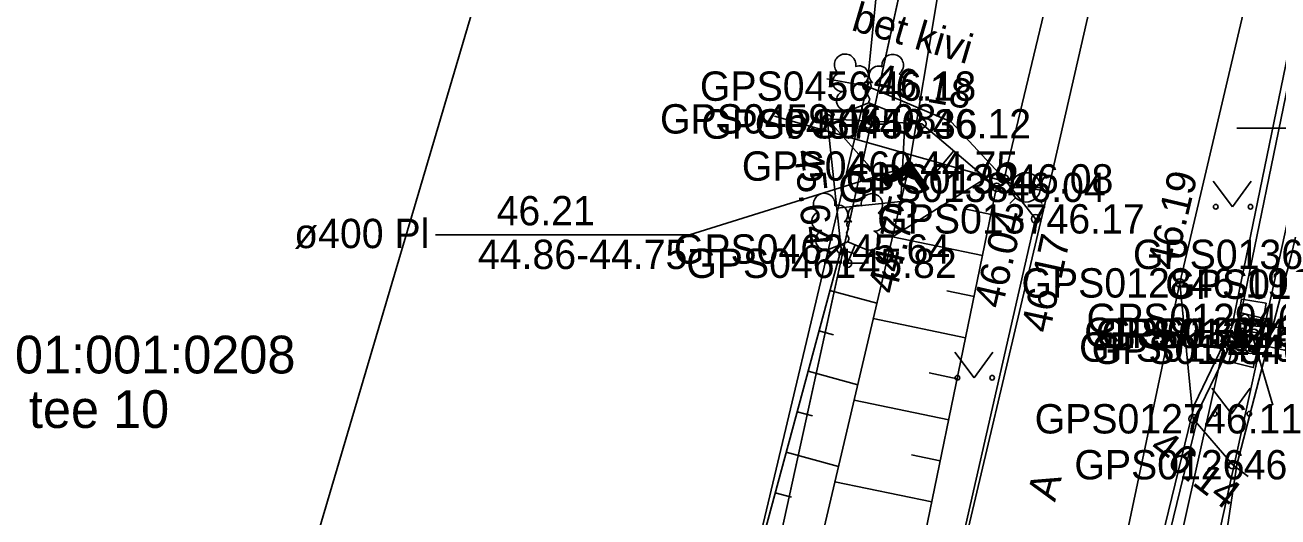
# Model space of a CAD drawing. Extents: x 551623 to 559850, y 6561220 to 6567135.
# Drawn here: x 557169.09 to 557198.98, y 6565440.72 to 6565452.46 of the extents above; entities that cross this region are included whole.
import ezdxf

# ---------------------------------------------------------------- set-up
doc = ezdxf.new("R2010")
doc.units = 0
for name, color, linetype in [('ELRAJATISMP', 7, 'Continuous'), ('HALJASTUS', 7, 'Continuous'), ('Hoone Elu- või ühiskondlik hoone', 7, 'Continuous'), ('KORGUS-EH2000', 7, 'Continuous'), ('MOOTKORG-EH2000', 7, 'Continuous'), ('MOOTMPUNKT', 7, 'Continuous'), ('MOOTNR', 7, 'Continuous'), ('MOOTPIIR', 7, 'Continuous'), ('MPKAABEL', 7, 'Continuous'), ('PIIR', 7, 'Continuous'), ('PUU', 7, 'Continuous'), ('RELJEEF', 7, 'Continuous'), ('TEE', 7, 'Continuous'), ('TRUUP', 7, 'Continuous'), ('VKAEV', 7, 'Continuous'), ('VORK', 7, 'Continuous'), ('VTRASS', 7, 'Continuous')]:
    doc.layers.add(name, color=color, linetype=linetype)

msp = doc.modelspace()

# ---------------------------------------------------------------- linework, layer by layer
at = {"layer": 'ELRAJATISMP'}
for p, q in [((557198.571, 6565445.095), (557197.983, 6565445.198)), ((557198.617, 6565445.363), (557198.029, 6565445.465)), ((557198.569, 6565444.996), (557197.99, 6565445.141)), ((557198.503, 6565444.733), (557197.924, 6565444.878))]:
    msp.add_line(p, q, dxfattribs=at)
for points in [[(557198.696, 6565445.818), (557198.492, 6565444.641), (557197.904, 6565444.743), (557198.108, 6565445.92)], [(557198.682, 6565445.444), (557198.391, 6565444.285), (557197.812, 6565444.43), (557198.103, 6565445.589)]]:
    msp.add_lwpolyline(points, close=True, dxfattribs=at)
at = {"layer": 'HALJASTUS'}
for p, q in [((557197.433, 6565448.728), (557197.896, 6565448.122)), ((557197.896, 6565448.122), (557198.342, 6565448.728)), ((557191.27, 6565444.65), (557191.733, 6565444.043)), ((557191.733, 6565444.043), (557192.179, 6565444.65)), ((557197.405, 6565443.79), (557197.868, 6565443.184)), ((557197.868, 6565443.184), (557198.314, 6565443.79))]:
    msp.add_line(p, q, dxfattribs=at)
for centre in [(557197.495, 6565448.122), (557198.324, 6565448.122), (557191.332, 6565444.043), (557192.161, 6565444.043), (557197.467, 6565443.184), (557198.296, 6565443.184)]:
    msp.add_circle(centre, 0.055, dxfattribs=at)
at = {"layer": 'Hoone Elu- või ühiskondlik hoone'}
msp.add_lwpolyline([(557169.485, 6565461.44), (557181.283, 6565457.947), (557174.835, 6565436.12), (557165.774, 6565438.797), (557166.887, 6565442.565), (557164.138, 6565443.377), (557165.267, 6565447.19), (557162.958, 6565447.873), (557166.449, 6565459.668), (557168.758, 6565458.985)], close=True, dxfattribs=at)
at = {"layer": 'KORGUS-EH2000'}
for centre in [(557189.178, 6565450.999), (557190.179, 6565449.092), (557192.268, 6565448.585), (557193.198, 6565447.833), (557188.556, 6565447.112), (557196.64, 6565446.305), (557197.902, 6565441.967)]:
    msp.add_circle(centre, 0.1, dxfattribs=at)
at = {"layer": 'MOOTMPUNKT'}
for centre in [(557189.178, 6565450.999), (557188.227, 6565450.218), (557189.21, 6565450.094), (557190.487, 6565450.1), (557190.179, 6565449.092), (557192.45, 6565448.786), (557192.268, 6565448.585), (557193.198, 6565447.833), (557188.556, 6565447.112), (557188.713, 6565446.773), (557196.64, 6565446.305), (557198.193, 6565445.459), (557198.135, 6565445.127), (557198.407, 6565445.101), (557198.409, 6565445.1), (557198.085, 6565444.774), (557198.314, 6565444.721), (557196.955, 6565443.063), (557197.902, 6565441.967)]:
    msp.add_circle(centre, 0.1, dxfattribs=at)
at = {"layer": 'MOOTPIIR'}
for points in [[(557206.461, 6565532.662), (557200.371, 6565502.865), (557198.257, 6565496.503), (557198.527, 6565494.563), (557197.535, 6565491.882), (557197.192, 6565489.109), (557190.52, 6565457.741), (557189.51, 6565454.355), (557189.178, 6565450.999), (557186.054, 6565437.844), (557182.027, 6565421.963), (557176.965, 6565404.502), (557174.658, 6565402.777), (557172.358, 6565402.388), (557169.574, 6565409.389), (557164.138, 6565420.011), (557156.569, 6565429.679), (557153.355, 6565433.79), (557146.523, 6565441.51), (557133.478, 6565450.891), (557123.745, 6565457.887), (557086.02, 6565487.88)], [(557182.939, 6565377.409), (557185.371, 6565384.3), (557196.622, 6565435.542), (557197.292, 6565437.27), (557198.002, 6565441.967), (557199.3, 6565446.986), (557201.52, 6565456.684), (557205.185, 6565472.436), (557206.987, 6565480.387), (557208.776, 6565484.472), (557209.147, 6565489.358), (557209.384, 6565490.759), (557213.167, 6565507.851), (557216.043, 6565507.251)]]:
    msp.add_lwpolyline(points, dxfattribs=at)
at = {"layer": 'MPKAABEL'}
for q in [(557201.538, 6565445.103), (557198.854, 6565443.39)]:
    msp.add_line((557198.3, 6565445.28), q, dxfattribs=at)
for points in [[(557198.247, 6565444.937), (557198.026, 6565445.211), (557200.646, 6565457.974), (557202.187, 6565465.558), (557206.707, 6565485.587), (557208.094, 6565491.333), (557212.527, 6565511.307), (557212.975, 6565512.207), (557214.075, 6565512.831), (557223.402, 6565514.946), (557231.912, 6565517.512), (557233.82, 6565516.863), (557240.773, 6565507.524), (557243.524, 6565503.788), (557256.865, 6565492.634), (557271.634, 6565479.033), (557281.075, 6565471.471), (557281.472, 6565470.847), (557281.148, 6565470.321), (557276.757, 6565463.94), (557276.667, 6565463.102)], [(557170.286, 6565353.987), (557170.895, 6565354.278), (557171.7, 6565358.262), (557172.88, 6565364.131), (557174.587, 6565372.842), (557175.416, 6565373.96), (557181.804, 6565378.489), (557182.661, 6565380.047), (557182.992, 6565382.134), (557185.238, 6565391.885), (557192.385, 6565424.324), (557195.214, 6565436.126), (557196.988, 6565443.405), (557197.882, 6565445.259), (557200.334, 6565457.197), (557200.884, 6565457.447)], [(557167.475, 6565305.366), (557175.635, 6565345.62), (557181.795, 6565374.716), (557188.792, 6565405.005), (557195.571, 6565435.345), (557197.823, 6565445.423), (557198.3, 6565445.28)], [(557182.806, 6565379.998), (557183.139, 6565382.106), (557185.384, 6565391.852), (557192.531, 6565424.29), (557195.36, 6565436.091), (557197.13, 6565443.354), (557197.845, 6565444.836), (557198.247, 6565444.937)]]:
    msp.add_lwpolyline(points, dxfattribs=at)
at = {"layer": 'PIIR'}
for points in [[(557169.97, 6565369.7), (557178.6, 6565401.44), (557191.37, 6565459.67), (557200.72, 6565502.33), (557207.99, 6565535.49), (557196.11, 6565551.01), (557181.52, 6565590.04), (557157.5, 6565654.27), (557143.03, 6565692.36), (557127.82, 6565722.36), (557090.07, 6565796.84), (557098.32, 6565822.27), (557112.7, 6565823.81), (557104.44, 6565797.12), (557104.79, 6565790.25), (557125.5, 6565749.51), (557153.03, 6565695.14), (557165.18, 6565662.77), (557205.13, 6565556), (557206.12, 6565554.71), (557210.7, 6565548.72), (557217.51, 6565539.84)], [(557224.65, 6565513.73), (557212.93, 6565510.39), (557198.56, 6565444.83), (557185.44, 6565385.02), (557181.84, 6565376.33)]]:
    msp.add_lwpolyline(points, dxfattribs=at)
for points in [[(557212.93, 6565510.39), (557224.65, 6565513.73), (557239.51, 6565494.32), (557276.37, 6565462.87), (557268.92, 6565429.26), (557198.56, 6565444.83)], [(557141.97, 6565474.84), (557191.37, 6565459.67), (557178.6, 6565401.44), (557172.3, 6565401.51), (557167.88, 6565412.66), (557162.63, 6565421.27), (557155.41, 6565430.98), (557145.33, 6565440.92), (557133.47, 6565450.53)], [(557198.56, 6565444.83), (557268.92, 6565429.26), (557260.08, 6565388.65), (557181.84, 6565376.33), (557185.44, 6565385.02)]]:
    msp.add_lwpolyline(points, close=True, dxfattribs=at)
at = {"layer": 'PUU'}
for p, q in [((557188.77, 6565450.429), (557189.215, 6565450.604)), ((557189.215, 6565450.604), (557189.655, 6565450.424)), ((557189.21, 6565450.094), (557189.035, 6565450.534)), ((557189.21, 6565450.094), (557189.39, 6565450.534)), ((557189.59, 6565450.094), (557189.21, 6565450.094)), ((557188.273, 6565447.108), (557188.718, 6565447.283)), ((557188.718, 6565447.283), (557189.158, 6565447.103)), ((557188.713, 6565446.773), (557188.538, 6565447.213)), ((557188.713, 6565446.773), (557188.893, 6565447.213)), ((557189.093, 6565446.773), (557188.713, 6565446.773))]:
    msp.add_line(p, q, dxfattribs=at)
for points in [[(557189.215, 6565451.099), (557189.195, 6565451.024), (557189.195, 6565451.004), (557189.205, 6565450.974), (557189.225, 6565450.939), (557189.23, 6565450.919), (557189.215, 6565450.884), (557189.19, 6565450.834), (557189.185, 6565450.809), (557189.19, 6565450.794), (557189.2, 6565450.764), (557189.235, 6565450.704), (557189.24, 6565450.684), (557189.235, 6565450.664), (557189.22, 6565450.629), (557189.215, 6565450.604)], [(557188.718, 6565447.778), (557188.698, 6565447.703), (557188.698, 6565447.683), (557188.708, 6565447.653), (557188.728, 6565447.618), (557188.733, 6565447.598), (557188.718, 6565447.563), (557188.693, 6565447.513), (557188.688, 6565447.488), (557188.693, 6565447.473), (557188.703, 6565447.443), (557188.738, 6565447.383), (557188.743, 6565447.363), (557188.738, 6565447.343), (557188.723, 6565447.308), (557188.718, 6565447.283)]]:
    msp.add_lwpolyline(points, dxfattribs=at)
for centre, radius, start, end in [((557188.653, 6565451.509), 0.256, 350.4856, 111.5002), ((557188.653, 6565451.509), 0.256, 111.5027, 232.5173), ((557188.987, 6565451.258), 0.224, 308.5041, 111.5725), ((557189.451, 6565451.253), 0.225, 67.7016, 230.5126), ((557189.789, 6565451.5), 0.256, 67.6168, 188.6314), ((557189.789, 6565451.5), 0.256, 306.5997, 67.6143), ((557188.579, 6565451.097), 0.224, 111.4304, 274.4987), ((557189.856, 6565451.087), 0.224, 264.6183, 67.6866), ((557188.684, 6565450.653), 0.237, 111.5014, 291.5004), ((557189.214, 6565450.862), 0.237, 66.7655, 111.5015), ((557189.745, 6565450.645), 0.237, 247.6166, 67.6155), ((557188.155, 6565448.187), 0.256, 111.5027, 232.5173), ((557188.155, 6565448.187), 0.256, 350.4856, 111.5002), ((557189.291, 6565448.178), 0.256, 67.6168, 188.6314), ((557189.291, 6565448.178), 0.256, 306.5997, 67.6143), ((557188.082, 6565447.775), 0.224, 111.4304, 274.4987), ((557188.49, 6565447.936), 0.224, 308.5041, 111.5725), ((557188.953, 6565447.932), 0.225, 67.7016, 230.5126), ((557189.359, 6565447.766), 0.224, 264.6183, 67.6866), ((557188.717, 6565447.54), 0.237, 66.7655, 111.5015), ((557188.186, 6565447.331), 0.237, 111.5014, 291.5004), ((557189.247, 6565447.323), 0.237, 247.6166, 67.6155)]:
    msp.add_arc(centre, radius, start, end, dxfattribs=at)
at = {"layer": 'RELJEEF'}
for p, q in [((557188.227, 6565450.218), (557189.301, 6565449.012)), ((557190.081, 6565450.121), (557189.984, 6565448.26)), ((557191.249, 6565449.452), (557190.841, 6565448.972)), ((557192.011, 6565448.804), (557189.782, 6565447.401)), ((557188.453, 6565448.086), (557189.981, 6565448.248)), ((557192.135, 6565447.937), (557191.498, 6565448.068)), ((557191.933, 6565446.957), (557189.782, 6565447.401)), ((557188.551, 6565447.092), (557188.878, 6565447.004)), ((557188.29, 6565446.127), (557189.412, 6565445.824)), ((557191.731, 6565445.978), (557191.078, 6565446.113)), ((557191.529, 6565444.998), (557189.325, 6565445.453)), ((557188.029, 6565445.161), (557188.375, 6565445.068)), ((557187.769, 6565444.196), (557188.955, 6565443.876)), ((557191.327, 6565444.019), (557190.658, 6565444.157)), ((557191.125, 6565443.04), (557188.868, 6565443.505)), ((557187.508, 6565443.231), (557187.873, 6565443.132)), ((557187.247, 6565442.265), (557188.497, 6565441.928)), ((557190.923, 6565442.06), (557190.238, 6565442.202)), ((557186.987, 6565441.3), (557187.371, 6565441.196)), ((557190.721, 6565441.081), (557188.41, 6565441.557))]:
    msp.add_line(p, q, dxfattribs=at)
for points in [[(557125.152, 6565453.418), (557125.947, 6565452.118), (557132.596, 6565447.038), (557142.519, 6565439.967), (557149.918, 6565432.725), (557154.282, 6565427.204), (557160.195, 6565418.687), (557165.985, 6565406.698), (557170.639, 6565395.65), (557173.834, 6565389.585), (557174.998, 6565388.284), (557175.872, 6565387.689), (557177.049, 6565387.635), (557178.36, 6565388.371), (557179.653, 6565389.884), (557183.254, 6565406.627), (557187.079, 6565423.683), (557189.824, 6565436.727), (557192.268, 6565448.585), (557190.487, 6565450.1)], [(557170.583, 6565396.78), (557171.459, 6565395.774), (557174.487, 6565390.562), (557175.257, 6565389.628), (557175.471, 6565390.18), (557178.739, 6565406.086), (557183.249, 6565425.243), (557186.054, 6565437.844), (557188.556, 6565447.112), (557188.227, 6565450.218), (557190.487, 6565450.1)], [(557176.919, 6565388.617), (557180.049, 6565405.771), (557184.627, 6565425.082), (557187.425, 6565437.362), (557190.179, 6565449.092)]]:
    msp.add_lwpolyline(points, dxfattribs=at)
at = {"layer": 'TEE'}
for points in [[(557208.776, 6565484.472), (557206.665, 6565484.547), (557205.712, 6565483.56), (557204.677, 6565482.071), (557202.527, 6565472.915), (557199.087, 6565458.366), (557199.419, 6565457.845), (557199.038, 6565454.552), (557198.471, 6565454.09), (557196.64, 6565446.305), (557194.679, 6565437.031), (557194.134, 6565435.611), (557191.019, 6565422.777), (557187.26, 6565405.331), (557183.232, 6565387.747), (557180.476, 6565375.389)], [(557096.654, 6565474.678), (557112.059, 6565462.242), (557122.321, 6565454.405), (557132.372, 6565446.642), (557141.846, 6565439.442), (557149.584, 6565432.342), (557154.088, 6565426.972), (557159.866, 6565418.534), (557165.551, 6565406.519), (557170.276, 6565395.431), (557172.192, 6565391.611), (557173.466, 6565389.755), (557175.4, 6565387.705), (557176.732, 6565386.4), (557178.242, 6565386.456), (557179.574, 6565387.317), (557180.086, 6565389.52), (557183.949, 6565406.402), (557187.711, 6565423.596), (557190.608, 6565436.491), (557193.198, 6565447.833), (557192.45, 6565448.786)], [(557189.51, 6565454.355), (557192.042, 6565453.62), (557193.684, 6565453.929), (557192.45, 6565448.786), (557191.181, 6565450.151), (557189.178, 6565450.999), (557188.213, 6565451.171)], [(557196.64, 6565446.305), (557196.955, 6565443.063), (557197.902, 6565441.967), (557198.266, 6565441.687)]]:
    msp.add_lwpolyline(points, dxfattribs=at)
at = {"layer": 'TRUUP'}
for p, q in [((557190.179, 6565449.092), (557191.519, 6565457.054)), ((557190.196, 6565449.191), (557189.562, 6565448.74)), ((557190.179, 6565449.092), (557189.603, 6565448.682)), ((557190.059, 6565448.919), (557190.035, 6565449.077)), ((557190.082, 6565448.936), (557190.058, 6565449.093)), ((557190.105, 6565448.952), (557190.081, 6565449.109)), ((557190.128, 6565448.968), (557190.104, 6565449.126)), ((557190.151, 6565448.984), (557190.127, 6565449.142)), ((557190.178, 6565448.971), (557190.149, 6565449.158)), ((557190.21, 6565448.926), (557190.172, 6565449.174)), ((557190.589, 6565448.516), (557190.179, 6565449.092)), ((557190.243, 6565448.88), (557190.195, 6565449.191)), ((557190.647, 6565448.557), (557190.196, 6565449.191)), ((557190.275, 6565448.835), (557190.227, 6565449.148)), ((557190.307, 6565448.79), (557190.259, 6565449.103)), ((557189.649, 6565448.627), (557189.625, 6565448.785)), ((557190.163, 6565448.993), (557189.644, 6565448.624)), ((557189.672, 6565448.643), (557189.648, 6565448.801)), ((557189.695, 6565448.66), (557189.67, 6565448.817)), ((557189.717, 6565448.676), (557189.693, 6565448.833)), ((557189.74, 6565448.692), (557189.716, 6565448.85)), ((557189.763, 6565448.708), (557189.739, 6565448.866)), ((557189.786, 6565448.725), (557189.762, 6565448.882)), ((557189.809, 6565448.741), (557189.784, 6565448.898)), ((557189.831, 6565448.757), (557189.807, 6565448.915)), ((557189.854, 6565448.773), (557189.83, 6565448.931)), ((557189.877, 6565448.789), (557189.853, 6565448.947)), ((557189.9, 6565448.806), (557189.876, 6565448.963)), ((557189.923, 6565448.822), (557189.899, 6565448.98)), ((557189.945, 6565448.838), (557189.921, 6565448.996)), ((557189.968, 6565448.854), (557189.944, 6565449.012)), ((557189.991, 6565448.871), (557189.967, 6565449.028)), ((557190.014, 6565448.887), (557189.99, 6565449.044)), ((557190.037, 6565448.903), (557190.013, 6565449.061)), ((557190.531, 6565448.475), (557190.163, 6565448.993)), ((557190.339, 6565448.745), (557190.291, 6565449.057)), ((557190.371, 6565448.699), (557190.323, 6565449.012)), ((557190.404, 6565448.654), (557190.356, 6565448.967)), ((557190.436, 6565448.609), (557190.388, 6565448.922)), ((557190.468, 6565448.564), (557190.42, 6565448.876)), ((557190.5, 6565448.518), (557190.452, 6565448.831)), ((557190.532, 6565448.475), (557190.485, 6565448.786)), ((557189.644, 6565448.624), (557189.562, 6565448.74)), ((557189.586, 6565448.705), (557189.579, 6565448.752)), ((557189.619, 6565448.66), (557189.602, 6565448.768)), ((557190.555, 6565448.492), (557190.517, 6565448.741)), ((557190.531, 6565448.475), (557190.647, 6565448.557)), ((557190.578, 6565448.508), (557190.549, 6565448.695)), ((557190.601, 6565448.524), (557190.581, 6565448.65)), ((557190.623, 6565448.54), (557190.614, 6565448.605))]:
    msp.add_line(p, q, dxfattribs=at)
msp.add_lwpolyline([(557190.179, 6565449.092), (557184.937, 6565447.451), (557178.879, 6565447.451)], dxfattribs=at)
at = {"layer": 'VKAEV'}
for p, q in [((557192.617, 6565448.584), (557193.317, 6565448.584)), ((557192.72, 6565448.337), (557192.58, 6565448.197)), ((557193.215, 6565448.337), (557193.354, 6565448.197))]:
    msp.add_line(p, q, dxfattribs=at)
msp.add_circle((557192.967, 6565448.584), 0.35, dxfattribs=at)
at = {"layer": 'VORK'}
msp.add_line((557198, 6565450), (557202, 6565450), dxfattribs=at)
at = {"layer": 'VTRASS'}
for points in [[(557169.662, 6565382.045), (557170.157, 6565382.354), (557178.422, 6565388.635), (557184.402, 6565407.765), (557185.972, 6565416.665), (557193.492, 6565448.485), (557199.092, 6565472.995), (557202.902, 6565491.375), (557210.651, 6565528.393), (557211.782, 6565529.485)], [(557193.492, 6565448.485), (557192.967, 6565448.584), (557186.971, 6565450.283)]]:
    msp.add_lwpolyline(points, dxfattribs=at)

# ---------------------------------------------------------------- texts
at = {"layer": 'KORGUS-EH2000'}
for s, rotation, p in [(' 46.18', 349.8986, (557189.042, 6565450.904)), (' 45.64', 276.048, (557187.404, 6565449.715)), (' 46.19', 76.7631, (557196.47, 6565446.345)), (' 44.75', 76.7877, (557189.806, 6565445.759)), (' 46.04', 76.8676, (557192.339, 6565445.413)), (' 46.17', 77.7959, (557193.476, 6565444.83)), (' 46.14', 322.5462, (557195.668, 6565442.455))]:
    msp.add_text(s, height=0.7, rotation=rotation, dxfattribs=at).set_placement(p)
at = {"layer": 'MOOTKORG-EH2000'}
for s, p in [(' 46.18', (557189.178, 6565450.649)), (' 46.08', (557188.227, 6565449.868)), (' 46.36', (557189.21, 6565449.744)), (' 46.12', (557190.487, 6565449.75)), (' 44.75', (557190.179, 6565448.742)), (' 46.08', (557192.45, 6565448.436)), (' 46.04', (557192.268, 6565448.235)), (' 46.17', (557193.198, 6565447.483)), (' 45.64', (557188.556, 6565446.763)), (' 45.82', (557188.713, 6565446.423)), (' 46.19', (557196.64, 6565445.955)), (' 46.12', (557198.193, 6565445.109)), (' 46.12', (557198.135, 6565444.777)), (' 46.12', (557198.407, 6565444.751)), (' 46.13', (557198.409, 6565444.75)), (' 46.12', (557198.085, 6565444.424)), (' 46.12', (557198.314, 6565444.371)), (' 46.11', (557196.955, 6565442.713)), (' 46.14', (557197.902, 6565441.617))]:
    msp.add_text(s, height=0.7, dxfattribs=at).set_placement(p)
at = {"layer": 'MOOTNR'}
for s, p in [('GPS0456 ', (557185.189, 6565450.649)), ('GPS0459 ', (557184.237, 6565449.868)), ('GPS0457 ', (557185.22, 6565449.744)), ('GPS0458 ', (557186.498, 6565449.75)), ('GPS0460 ', (557186.189, 6565448.742)), ('GPS0139 ', (557188.67, 6565448.436)), ('GPS0138 ', (557188.489, 6565448.235)), ('GPS0137 ', (557189.418, 6565447.483)), ('GPS0462 ', (557184.566, 6565446.763)), ('GPS0136 ', (557195.52, 6565446.636)), ('GPS0461 ', (557184.863, 6565446.423)), ('GPS0128 ', (557192.86, 6565445.955)), ('GPS0135 ', (557196.289, 6565445.924)), ('GPS0129 ', (557194.413, 6565445.109)), ('GPS0130 ', (557194.356, 6565444.777)), ('GPS0132 ', (557194.629, 6565444.75)), ('GPS0131 ', (557194.767, 6565444.751)), ('GPS0134 ', (557194.235, 6565444.424)), ('GPS0133 ', (557194.534, 6565444.371)), ('GPS0127 ', (557193.175, 6565442.713)), ('GPS0126 ', (557194.122, 6565441.617))]:
    msp.add_text(s, height=0.7, dxfattribs=at).set_placement(p)
at = {"layer": 'PIIR'}
for s, p in [('33701:001:0208', (557166.84, 6565444.145)), ('Oru tee 10', (557166.84, 6565442.845))]:
    msp.add_text(s, height=0.9, dxfattribs=at).set_placement(p)
at = {"layer": 'TEE'}
for s, rotation, p in [('bet kivi', 343.6217, (557188.774, 6565452.343)), ('A', 74.4059, (557193.659, 6565441.063))]:
    msp.add_text(s, height=0.7, rotation=rotation, dxfattribs=at).set_placement(p)
at = {"layer": 'TRUUP'}
for s, p in [('46.21', (557180.339, 6565447.678)), ('ø400 Pl', (557175.509, 6565447.134)), ('44.86-44.75', (557179.893, 6565446.635))]:
    msp.add_text(s, height=0.7, dxfattribs=at).set_placement(p)

doc.saveas('drawing.dxf')
